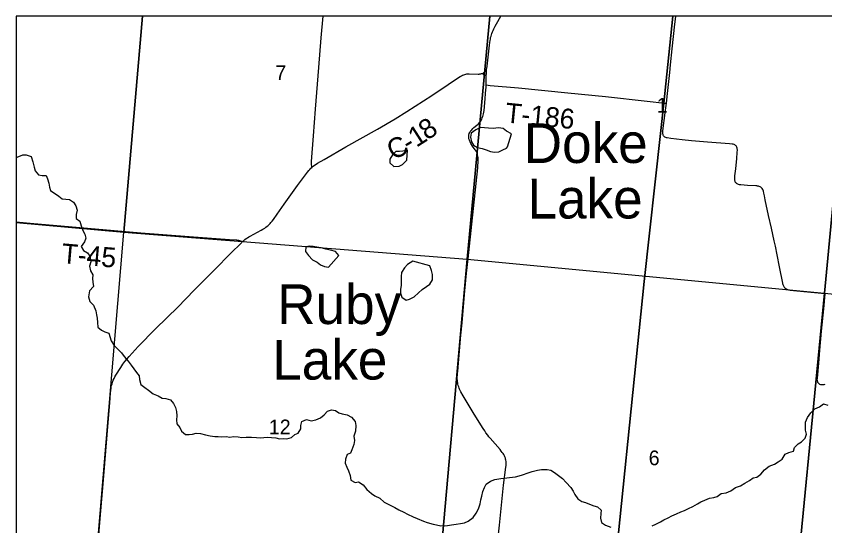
# Model space of a CAD drawing. Extents: x 0 to 1101, y 0 to 440.
# Drawn here: x 837.326 to 839.64, y 380.448 to 381.906 of the extents above; entities that cross this region are included whole.
import ezdxf

# ---------------------------------------------------------------- set-up
doc = ezdxf.new("R2010")
doc.units = 0
for name, color, linetype in [('GM_X_County_Road', 7, 'Continuous'), ('GM_X_County_Road_Text', 7, 'Continuous'), ('GM_X_Minor_Lake', 7, 'Continuous'), ('GM_X_Minor_Lake_Text', 7, 'Continuous'), ('GM_X_Minor_River', 7, 'Continuous'), ('GM_X_Section', 7, 'Continuous'), ('GM_X_Section_Text', 7, 'Continuous'), ('GM_X_Township_Road', 7, 'Continuous'), ('GM_X_Township_Road_Text', 7, 'Continuous'), ('GM_X_Unincorporated_Text', 7, 'Continuous'), ('SH_Cut_Line', 7, 'Continuous')]:
    doc.layers.add(name, color=color, linetype=linetype)

msp = doc.modelspace()

# ---------------------------------------------------------------- linework, layer by layer
at = {"layer": 'GM_X_County_Road'}
for points in [[(838.8553, 378.1316), (838.9343, 379.1383), (838.9351, 379.1482), (839.0206, 380.1471), (839.1229, 381.1471), (839.1694, 381.5698), (839.1787, 381.6571), (839.205, 381.9059), (837.3258, 381.9059), (837.3258, 378.2649)], [(837.9737, 381.2611), (837.977, 381.2641), (837.9802, 381.2666), (837.9839, 381.2694), (837.9876, 381.2718), (837.9917, 381.2743), (837.9956, 381.2765), (838.027, 381.2934), (838.0319, 381.2962), (838.037, 381.2993), (838.0405, 381.3018), (838.0443, 381.3048), (838.0469, 381.3072), (838.0499, 381.3102), (838.0523, 381.3126), (838.0545, 381.3152), (838.0581, 381.3196), (838.0617, 381.3245), (838.0722, 381.3392), (838.0922, 381.3676), (838.1312, 381.4214), (838.1536, 381.452), (838.1565, 381.4558), (838.1594, 381.4594), (838.1632, 381.4641), (838.1661, 381.4676), (838.169, 381.4706), (838.1717, 381.4731), (838.1733, 381.4746), (838.1757, 381.4765), (838.1796, 381.4795), (838.1841, 381.4825), (838.1884, 381.4853), (838.2066, 381.4962), (838.2693, 381.5322), (838.3594, 381.5827), (838.4098, 381.6118), (838.4431, 381.6328), (838.5151, 381.6792), (838.5619, 381.7106), (838.5917, 381.7303), (838.5962, 381.7332), (838.5998, 381.7352), (838.6032, 381.7369), (838.6067, 381.7384), (838.6097, 381.7394), (838.6127, 381.74), (838.6157, 381.7406), (838.6188, 381.741), (838.6222, 381.7411), (838.6472, 381.7404), (838.6502, 381.7404), (838.6529, 381.7406), (838.6551, 381.7409), (838.6573, 381.7414), (838.6598, 381.7422), (838.6615, 381.7429), (838.6627, 381.7436), (838.664, 381.7444), (838.6653, 381.7453), (838.6665, 381.7463), (838.6677, 381.7477), (838.6689, 381.7492), (838.6699, 381.751), (838.6707, 381.7525), (838.6713, 381.7538), (838.6718, 381.7553), (838.6723, 381.7569), (838.6728, 381.7587), (838.6732, 381.7608), (838.6735, 381.7633), (838.68, 381.8228), (838.681, 381.8302), (838.6818, 381.8365), (838.6825, 381.8403), (838.6833, 381.8448), (838.6844, 381.8488), (838.6855, 381.8526), (838.6869, 381.8565), (838.6884, 381.8606), (838.6904, 381.8649), (838.6927, 381.8697), (838.6965, 381.8769), (838.7004, 381.884), (838.7129, 381.9059)], [(841.8133, 381.9059), (839.205, 381.9059), (839.1787, 381.6571), (839.1694, 381.5698), (839.1229, 381.1471), (839.0206, 380.1471), (838.9351, 379.1482), (838.9343, 379.1383), (838.8553, 378.1316)], [(837.5602, 380.3975), (837.565, 380.4569), (837.5752, 380.5789), (837.5858, 380.7083), (837.5937, 380.7999), (837.596, 380.8278), (837.5966, 380.8349), (837.5972, 380.8401), (837.598, 380.8449), (837.5989, 380.8493), (837.6, 380.8539), (837.6014, 380.8585), (837.6037, 380.8642), (837.6058, 380.869), (837.6082, 380.8736), (837.6111, 380.8786), (837.6249, 380.901), (837.631, 380.9097), (837.6368, 380.9177), (837.6422, 380.9245), (837.6487, 380.9324), (837.6746, 380.9604), (837.7246, 381.0108), (837.789, 381.0742), (837.8107, 381.0959), (837.837, 381.1236), (837.8938, 381.1813), (837.9388, 381.2264), (837.9701, 381.2577), (837.9719, 381.2595), (837.9737, 381.2611)]]:
    msp.add_lwpolyline(points, dxfattribs=at)
at = {"layer": 'GM_X_Minor_Lake'}
for points in [[(838.7427, 381.5694), (838.7288, 381.5772), (838.719, 381.5846), (838.7054, 381.5867), (838.6906, 381.5843), (838.6769, 381.585), (838.666, 381.5867), (838.6546, 381.5869), (838.6412, 381.581), (838.6281, 381.571), (838.626, 381.5597), (838.6289, 381.5467), (838.634, 381.5371), (838.6456, 381.5301), (838.6589, 381.5268), (838.6706, 381.5232), (838.6834, 381.5184), (838.6943, 381.5163), (838.7069, 381.518), (838.7187, 381.5231), (838.7291, 381.5286), (838.7318, 381.5322)], [(838.7318, 381.5322), (838.7427, 381.5694)], [(838.4452, 381.5226), (838.4323, 381.5194), (838.4228, 381.5188), (838.4125, 381.5182), (838.4021, 381.5089), (838.3951, 381.4965), (838.3949, 381.4866), (838.4065, 381.4758), (838.4217, 381.477), (838.4313, 381.4818), (838.4432, 381.4934)], [(838.4432, 381.4934), (838.4452, 381.5226)], [(838.2489, 381.2215), (838.2392, 381.2323), (838.2249, 381.236), (838.2116, 381.2389), (838.1981, 381.2429), (838.1856, 381.2454), (838.1757, 381.2471), (838.1659, 381.248), (838.1549, 381.2459), (838.1539, 381.2326), (838.1624, 381.2211), (838.1739, 381.2084), (838.1867, 381.2017), (838.1965, 381.194), (838.2081, 381.1896), (838.2195, 381.1879)], [(838.2195, 381.1879), (838.2489, 381.2215)], [(838.461, 381.2049), (838.4457, 381.1953), (838.4368, 381.1856), (838.4282, 381.1729), (838.4269, 381.1607), (838.4271, 381.1493), (838.4269, 381.1364), (838.4251, 381.1236), (838.4257, 381.1133), (838.4297, 381.1015), (838.4413, 381.0933), (838.4512, 381.0958), (838.4642, 381.1024), (838.4766, 381.1143), (838.487, 381.124), (838.4996, 381.1321), (838.5096, 381.1388), (838.5166, 381.1516), (838.5169, 381.1664), (838.5144, 381.1778), (838.5094, 381.1912)], [(838.5094, 381.1912), (838.461, 381.2049)]]:
    msp.add_lwpolyline(points, dxfattribs=at)
at = {"layer": 'GM_X_Minor_River'}
for points in [[(837.3258, 381.5018), (837.3331, 381.5042), (837.3446, 381.5089), (837.3545, 381.5095), (837.3684, 381.5039), (837.3738, 381.489), (837.3777, 381.4734), (837.3802, 381.4635), (837.3899, 381.4515), (837.3997, 381.4499), (837.4115, 381.4504), (837.4155, 381.4409), (837.4191, 381.4283), (837.4215, 381.4165), (837.4244, 381.4069), (837.4476, 381.3906), (837.4574, 381.3832), (837.468, 381.3826), (837.4786, 381.3817), (837.4902, 381.3739), (837.4968, 381.3628), (837.5001, 381.3506), (837.4976, 381.3381), (837.4978, 381.3271), (837.5075, 381.3193), (837.5122, 381.3059), (837.5169, 381.293), (837.5224, 381.2822), (837.5249, 381.2704), (837.5209, 381.2599), (837.5119, 381.2467), (837.5186, 381.2352), (837.5298, 381.229), (837.5369, 381.2193), (837.5396, 381.2026), (837.5352, 381.1901), (837.5388, 381.1768), (837.5451, 381.1661), (837.5441, 381.1551), (837.5455, 381.1444), (837.5472, 381.1326), (837.5356, 381.1199), (837.533, 381.1032), (837.5369, 381.0899), (837.5466, 381.0791), (837.5535, 381.063), (837.5552, 381.0512), (837.5574, 381.0417), (837.5583, 381.0295), (837.5599, 381.0162), (837.5697, 381.0073), (837.5794, 381.003), (837.5907, 380.9986), (837.598, 380.9772), (837.6057, 380.9638)], [(837.6057, 380.9638), (837.6169, 380.953), (837.627, 380.9426), (837.6347, 380.9318), (837.6463, 380.9187), (837.6548, 380.9076), (837.6626, 380.8964), (837.67, 380.8864), (837.6778, 380.8768), (837.6784, 380.8666), (837.6823, 380.8524), (837.6939, 380.8431), (837.7048, 380.8361), (837.7179, 380.8256), (837.7318, 380.8197), (837.7438, 380.8127), (837.754, 380.8117), (837.7673, 380.8081), (837.7758, 380.7977), (837.7817, 380.7862), (837.7849, 380.7748), (837.7858, 380.7626), (837.7849, 380.7512), (837.7854, 380.7391), (837.794, 380.7287), (837.7987, 380.7184), (837.8099, 380.7087), (837.8209, 380.7089), (837.8304, 380.7099), (837.8407, 380.7131), (837.8528, 380.7121), (837.8672, 380.7081), (837.8804, 380.7052), (837.8944, 380.7031), (837.9039, 380.7033), (837.9145, 380.7027), (837.9266, 380.7029), (837.9372, 380.7016), (837.9479, 380.7029), (837.9612, 380.7027), (837.9717, 380.7006), (837.9839, 380.7012), (837.9994, 380.7013), (838.0138, 380.7006), (838.0248, 380.6997), (838.0347, 380.7007), (838.045, 380.7012), (838.0567, 380.6999), (838.0692, 380.6989), (838.079, 380.6961), (838.0896, 380.6971), (838.0999, 380.6965), (838.1132, 380.7005), (838.1232, 380.7086), (838.1328, 380.7123), (838.1402, 380.7247), (838.1404, 380.7349), (838.1436, 380.7459), (838.1566, 380.7517), (838.1702, 380.7481), (838.1835, 380.7512), (838.1965, 380.7567), (838.2073, 380.7656), (838.2169, 380.7757), (838.2284, 380.7793), (838.239, 380.778), (838.2491, 380.771), (838.2589, 380.7685), (838.2729, 380.7649), (838.2857, 380.7582), (838.2953, 380.7459), (838.2978, 380.7345), (838.2964, 380.7189), (838.292, 380.7046), (838.294, 380.692), (838.2915, 380.6807), (838.2863, 380.6652), (838.2828, 380.6554), (838.2724, 380.6514), (838.2677, 380.6386), (838.2671, 380.6272), (838.2718, 380.6158), (838.277, 380.605), (838.2813, 380.5917), (838.2837, 380.5787), (838.2957, 380.5717), (838.3052, 380.5734), (838.3184, 380.5645), (838.3295, 380.5514), (838.3422, 380.5402), (838.3523, 380.5332), (838.3659, 380.5265), (838.379, 380.5156), (838.3921, 380.5082), (838.4094, 380.4999), (838.4211, 380.4937), (838.4354, 380.487), (838.4451, 380.4807), (838.4621, 380.4736), (838.473, 380.4688), (838.4911, 380.4609)], [(839.5847, 380.7211), (839.5838, 380.7336), (839.5844, 380.7446), (839.5899, 380.7574), (839.5992, 380.7705), (839.6108, 380.7821), (839.6242, 380.7883), (839.6354, 380.7969), (839.6478, 380.7925)], [(839.1456, 380.4472), (839.1559, 380.4524), (839.1689, 380.4594), (839.1785, 380.4649), (839.1911, 380.4707), (839.2022, 380.4766), (839.2156, 380.4821), (839.2271, 380.4872), (839.2378, 380.4919), (839.2496, 380.497), (839.2619, 380.5033), (839.2753, 380.511), (839.2849, 380.5161), (839.296, 380.5213), (839.3093, 380.5267), (839.3223, 380.5284), (839.3318, 380.5316), (839.343, 380.5402), (839.3574, 380.5422), (839.3708, 380.548), (839.3835, 380.5573), (839.3984, 380.5623), (839.4106, 380.5693), (839.424, 380.5774), (839.4344, 380.5848), (839.4451, 380.5866), (839.4562, 380.5951), (839.467, 380.6074), (839.4801, 380.6186), (839.4954, 380.6244), (839.5058, 380.6303), (839.5173, 380.638), (839.5263, 380.6523), (839.537, 380.6578), (839.5499, 380.6617), (839.5531, 380.6715), (839.5636, 380.682), (839.5732, 380.6883), (839.5832, 380.698), (839.5872, 380.7097), (839.5847, 380.7211)], [(838.4911, 380.4609), (838.502, 380.4573), (838.5186, 380.4521), (838.5288, 380.45), (838.5409, 380.4479), (838.5599, 380.4484), (838.5713, 380.4501), (838.5846, 380.4521), (838.5968, 380.4542), (838.6086, 380.4559), (838.6193, 380.4606), (838.6335, 380.471), (838.6424, 380.4837), (838.6483, 380.4965), (838.6531, 380.5101), (838.6556, 380.5218), (838.6581, 380.532), (838.6613, 380.546), (838.6653, 380.557), (838.6701, 380.5671), (838.6827, 380.5756), (838.6957, 380.58), (838.7121, 380.5827), (838.7546, 380.588), (838.7645, 380.5905), (838.7745, 380.5934), (838.7909, 380.5995), (838.8019, 380.6028), (838.8172, 380.6071), (838.8293, 380.6087), (838.8453, 380.6092), (838.8555, 380.6071), (838.866, 380.6005), (838.8776, 380.592), (838.8888, 380.5827), (838.8993, 380.5719), (838.9127, 380.5568), (838.9193, 380.5472), (838.9241, 380.5376), (838.933, 380.5253), (838.9446, 380.5168), (838.9544, 380.5143), (838.9661, 380.5096), (838.9785, 380.5052), (838.9895, 380.5024), (838.9996, 380.4923), (838.9986, 380.4825), (838.9973, 380.4692), (839.0008, 380.457), (839.0117, 380.4492), (839.0268, 380.444)]]:
    msp.add_lwpolyline(points, dxfattribs=at)
at = {"layer": 'GM_X_Section'}
for points in [[(838.6161, 381.2109), (838.526, 380.1915), (837.5486, 380.2791), (837.634, 381.2876)], [(839.6388, 381.1131), (839.5404, 380.1007), (838.526, 380.1915), (838.6161, 381.2109)], [(840.7091, 381.0063), (840.6089, 379.9958), (839.5404, 380.1007), (839.6388, 381.1131)]]:
    msp.add_lwpolyline(points, close=True, dxfattribs=at)
at = {"layer": 'GM_X_Township_Road'}
for points in [[(838.1717, 381.4731), (838.1711, 381.4844), (838.1711, 381.4874), (838.1712, 381.4904), (838.1766, 381.5635), (838.1826, 381.6397), (838.1917, 381.7586), (838.1987, 381.844), (838.2043, 381.9059)], [(839.1766, 381.567), (839.1761, 381.5688), (839.176, 381.5704), (839.176, 381.5731), (839.1764, 381.5776), (839.183, 381.6294), (839.1856, 381.6504), (839.1863, 381.6568), (839.1895, 381.6848), (839.1957, 381.7449), (839.1982, 381.7671), (839.2029, 381.8127), (839.2066, 381.8473), (839.2104, 381.883), (839.2128, 381.9045), (839.213, 381.9059)], [(838.6995, 380.3648), (838.7083, 380.4496), (838.7203, 380.5641), (838.7269, 380.6156), (838.7273, 380.6198), (838.7276, 380.624), (838.7276, 380.6282), (838.7274, 380.6319), (838.7268, 380.6356), (838.7262, 380.6387), (838.7255, 380.6416), (838.7244, 380.6449), (838.723, 380.6482), (838.7213, 380.6514), (838.7193, 380.6543), (838.7168, 380.6576), (838.7136, 380.6616), (838.7103, 380.6656), (838.682, 380.698), (838.6785, 380.7023), (838.675, 380.7068), (838.6699, 380.7139), (838.6664, 380.719), (838.662, 380.7258), (838.6365, 380.7675), (838.6051, 380.8191), (838.5983, 380.8311), (838.5964, 380.835), (838.5947, 380.8384), (838.5933, 380.8419), (838.592, 380.8454), (838.5907, 380.8494), (838.5898, 380.8532), (838.5891, 380.8569), (838.5884, 380.8606), (838.5881, 380.8641), (838.5878, 380.8682), (838.5879, 380.8733), (838.5882, 380.8783), (838.5886, 380.8833), (838.5891, 380.8888), (838.5916, 380.9137), (838.5984, 380.9929), (838.602, 381.0281), (838.6099, 381.1201), (838.6145, 381.1702), (838.6188, 381.212), (838.6291, 381.3103), (838.6463, 381.4721), (838.6471, 381.4795), (838.6475, 381.4858), (838.6479, 381.4922), (838.6478, 381.4982), (838.6474, 381.5019), (838.6469, 381.5056), (838.6462, 381.5089), (838.6453, 381.5123), (838.644, 381.5154), (838.6426, 381.5184), (838.6409, 381.5211), (838.6391, 381.5238), (838.6315, 381.5344), (838.627, 381.5412), (838.6243, 381.5462), (838.6224, 381.5509), (838.6212, 381.5552), (838.6206, 381.5603), (838.621, 381.5654), (838.6221, 381.5698), (838.6236, 381.5733), (838.6255, 381.5767), (838.627, 381.5786), (838.6292, 381.5811), (838.6324, 381.5841), (838.6357, 381.587), (838.6443, 381.5942), (838.6483, 381.5979), (838.6516, 381.6014), (838.654, 381.6044), (838.656, 381.6075), (838.6578, 381.6109), (838.6595, 381.6146), (838.661, 381.6189), (838.6621, 381.6231), (838.663, 381.6269), (838.6638, 381.6312), (838.6646, 381.6358), (838.6671, 381.6583), (838.67, 381.6965), (838.6703, 381.7008), (838.6704, 381.709), (838.6705, 381.716), (838.6708, 381.7348), (838.6712, 381.7412), (838.6716, 381.747), (838.6717, 381.7483), (838.6716, 381.7494), (838.6713, 381.7538)], [(838.6598, 381.7422), (838.6648, 381.7389), (838.6708, 381.7348)], [(838.6704, 381.709), (838.6816, 381.7079), (838.763, 381.7006), (838.9039, 381.687), (839.0119, 381.6757), (839.1308, 381.6631), (839.1817, 381.6573), (839.1863, 381.6568)], [(839.1784, 381.5634), (839.1781, 381.5639), (839.1772, 381.5655), (839.1766, 381.567)], [(839.6398, 380.8519), (839.6365, 380.8513), (839.6333, 380.8509), (839.6303, 380.8508), (839.6277, 380.8512), (839.6252, 380.8521), (839.6229, 380.8536), (839.6211, 380.8556), (839.6197, 380.8576), (839.6191, 380.8594), (839.6185, 380.8613), (839.6182, 380.8634), (839.618, 380.8653), (839.618, 380.8675), (839.6181, 380.87), (839.622, 380.9133), (839.6256, 380.9504), (839.6302, 381.0042), (839.6364, 381.0684), (839.6402, 381.1113), (839.5799, 381.1175), (839.5496, 381.1204), (839.541, 381.1213), (839.5385, 381.1218), (839.5362, 381.1223), (839.5338, 381.1229), (839.5317, 381.1237), (839.5294, 381.1249), (839.5276, 381.1261), (839.5255, 381.1279), (839.5243, 381.1294), (839.5228, 381.1315), (839.5219, 381.1335), (839.521, 381.1356), (839.5204, 381.1375), (839.5197, 381.14), (839.5193, 381.1422), (839.5103, 381.1887), (839.5033, 381.2226), (839.4981, 381.2476), (839.4946, 381.2633), (839.4867, 381.2991), (839.4786, 381.3355), (839.4689, 381.3804), (839.4668, 381.392), (839.4651, 381.3999), (839.4638, 381.4056), (839.4628, 381.4082), (839.4619, 381.4103), (839.4601, 381.413), (839.4583, 381.415), (839.4565, 381.4165), (839.4545, 381.4175), (839.4521, 381.4184), (839.4498, 381.4191), (839.4469, 381.4197), (839.4449, 381.42), (839.4423, 381.4202), (839.4187, 381.4216), (839.3995, 381.4232), (839.3957, 381.4236), (839.3927, 381.4243), (839.3906, 381.425), (839.3888, 381.426), (839.387, 381.4272), (839.3857, 381.4286), (839.3844, 381.4304), (839.3834, 381.4322), (839.3828, 381.4341), (839.3824, 381.4358), (839.3821, 381.4391), (839.3821, 381.4436), (839.3824, 381.4494), (839.3846, 381.4694), (839.3873, 381.4991), (839.3888, 381.5158), (839.3892, 381.5234), (839.3891, 381.525), (839.389, 381.5266), (839.3886, 381.5286), (839.3878, 381.531), (839.3867, 381.5329), (839.3854, 381.5346), (839.3842, 381.5358), (839.3821, 381.5373), (839.3801, 381.5383), (839.3773, 381.5392), (839.3741, 381.5399), (839.3667, 381.5406), (839.3039, 381.5457), (839.2579, 381.5495), (839.2313, 381.5523), (839.1985, 381.556), (839.1888, 381.5573), (839.1862, 381.558), (839.1842, 381.5587), (839.1822, 381.5598), (839.1808, 381.5607), (839.1797, 381.5618), (839.179, 381.5627), (839.1784, 381.5634)], [(837.3258, 381.3177), (837.3662, 381.314), (837.5294, 381.299), (837.6827, 381.286), (837.8203, 381.2759), (837.9363, 381.2672), (837.9563, 381.2657), (837.9592, 381.2653), (837.9622, 381.2647), (837.9737, 381.2611)]]:
    msp.add_lwpolyline(points, dxfattribs=at)
at = {"layer": 'GM_X_Unincorporated_Text'}
for points in [[(837.6869, 381.9059), (837.3258, 381.9059), (837.3258, 381.3151), (837.634, 381.2876)], [(838.6808, 381.9059), (837.6869, 381.9059), (837.634, 381.2876), (838.6161, 381.2109)], [(839.7143, 381.9059), (838.6808, 381.9059), (838.6161, 381.2109), (839.6388, 381.1131)], [(840.7439, 381.9059), (839.7143, 381.9059), (839.6388, 381.1131), (840.7091, 381.0063)], [(837.3258, 381.3151), (837.3258, 380.3167), (837.5486, 380.2791), (837.634, 381.2876)]]:
    msp.add_lwpolyline(points, close=True, dxfattribs=at)
at = {"layer": 'SH_Cut_Line'}
msp.add_lwpolyline([(850.9258, 381.9059), (837.3258, 381.9059), (837.3258, 378.2649)], dxfattribs=at)

# ---------------------------------------------------------------- texts
at = {"layer": 'GM_X_County_Road_Text'}
for s, rotation, p in [('8', 34.7323, (838.5021, 381.5491)), ('1', 32.669, (838.4708, 381.529)), ('C', 28.3195, (838.4056, 381.4925)), ('-', 30.8122, (838.4491, 381.516))]:
    msp.add_text(s, height=0.0568, rotation=rotation, dxfattribs=at).set_placement(p)
at = {"layer": 'GM_X_Minor_Lake_Text'}
for s, height, rotation, p in [('Doke', 0.11364, 0.031, (838.778, 381.4857)), ('Lake', 0.11364, 0.0299, (838.7888, 381.3269)), ('Ruby', 0.11363, 0.04, (838.0726, 381.0249)), ('Lake', 0.11363, 0.0415, (838.0584, 380.866))]:
    msp.add_text(s, height=height, rotation=rotation, dxfattribs=at).set_placement(p)
at = {"layer": 'GM_X_Section_Text'}
for s, height, p in [('7', 0.0419, (838.0673, 381.7232)), ('1', 0.0419, (839.1585, 381.6302)), ('12', 0.04186, (838.0489, 380.7097)), ('6', 0.0419, (839.1356, 380.6211))]:
    msp.add_text(s, height=height, rotation=0, dxfattribs=at).set_placement(p)
at = {"layer": 'GM_X_Township_Road_Text'}
for s, rotation, p in [('T-186', 354.3737, (838.723, 381.602)), ('T-45', 355.091, (837.4539, 381.1994))]:
    msp.add_text(s, height=0.05682, rotation=rotation, dxfattribs=at).set_placement(p)

doc.saveas('drawing.dxf')
